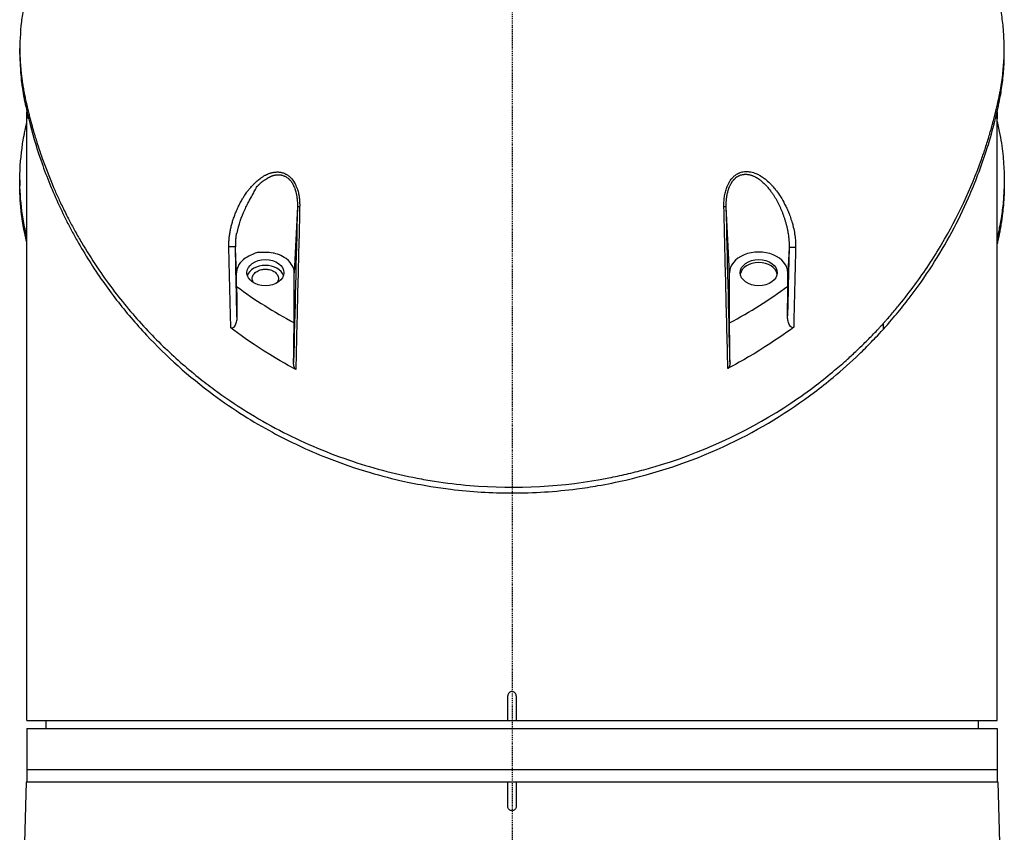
# Model space of a CAD drawing. Header units: millimetres. Extents: x 0 to 4378, y 0 to 2397.
# Tile 437 of 656: x 2191 to 2311, y 582 to 681. Entities that reach past the tile are written whole.
import ezdxf

# ---------------------------------------------------------------- set-up
doc = ezdxf.new("R2010")
doc.units = ezdxf.units.MM
doc.header["$LTSCALE"] = 0.2
doc.linetypes.add('CENTER2', pattern=[1.125, 0.75, -0.125, 0.125, -0.125])
doc.layers.add('02_Center Line', color=1, linetype='CENTER2')

# ---------------------------------------------------------------- blocks, each defined once
blk = doc.blocks.new('Blk$A16R2-0W24Z')
for p, q in [((-59.86, 177.06), (-59.86, 177.77)), ((59.86, 177.07), (59.86, 177.78)), ((-59, 96), (-59, 170.07)), ((59, 96), (59, 170.07)), ((-59.86, 161.78), (-59.86, 161.07)), ((59.86, 161.78), (59.86, 161.07)), ((-26.1, 158.49), (-26.5, 150.48)), ((26.45, 150.48), (26.05, 158.5)), ((33.7, 153.55), (33.55, 150.48)), ((-33.5, 148.8), (-33.5, 150.48)), ((-26.5, 144.39), (-26.5, 150.48)), ((26.45, 144.38), (26.45, 150.48)), ((33.55, 148.86), (33.55, 150.48)), ((45.13, 144.28), (45.13, 143.57)), ((-0.5, 96), (-0.5, 99)), ((0.5, 99), (0.5, 96)), ((-59, 96), (59, 96)), ((-56.7, 96), (-56.71, 95)), ((56.7, 96), (56.71, 95)), ((-59, 95), (-59, 88.5)), ((-59, 95), (59, 95)), ((59, 95), (59, 88.5)), ((-59, 90), (59, 90)), ((-59.09, 88.5), (-59.6, 69.01)), ((-59.09, 88.5), (59.09, 88.5)), ((-0.5, 85.5), (-0.5, 88.5)), ((0.5, 88.5), (0.5, 85.5)), ((59.09, 88.5), (59.6, 69.01))]:
    blk.add_line(p, q)
for centre, major_axis, ratio, start_param, end_param in [((0.15, 169.2), (-59.15, 0), 0.99871, 6.268836, 6.283185), ((0.15, 169.2), (-59.15, 0), 0.050782, 6.21065, 6.283189), ((-0.15, 169.2), (59.15, 0), 0.050782, 6.283182, 6.355723), ((-0.15, 169.2), (59.15, 0), 0.99871, 0, 0.014354), ((-25.6, 158.47), (-0.5, 0.012), 0.024319, 5.169704, 6.258502), ((25.55, 158.49), (0.5, 0.012), 0.023755, 0.024685, 1.113295), ((-34.15, 153.59), (0.5, 0.012), 0.05885, 0.02472, 2.181478), ((34.2, 153.53), (-0.5, 0.012), 0.058318, 4.099354, 6.258466), ((30, 150.48), (3.55, 0), 0.707107, 0, 3.141593), ((-30, 149.77), (2.25, 0), 0.707878, 0.223719, 2.917874), ((30, 150.12), (2.25, 0), 0.707107, 0.111341, 3.030252), ((-2.15, 189.32), (49.27, -20.99), 0.953889, 4.467905, 4.622745), ((159, -2496.88), (143.01, -5791.48), 0.024677, 4.237359, 4.238072), ((1.16, 190.63), (-51.84, -16.72), 0.966847, 1.75313, 1.907807), ((-219.14, -3327.94), (187.68, 7600.69), 0.024677, 5.187563, 5.188104), ((-178.78, 2723.47), (155.25, -6287.43), 0.024677, 1.146686, 1.147516)]:
    blk.add_ellipse(centre, major_axis=major_axis, ratio=ratio, start_param=start_param, end_param=end_param)
for centre in [(-30, 150.48), (30, 150.48)]:
    blk.add_ellipse(centre, major_axis=(2.25, 0), ratio=0.707107)
for points, knots in [([(-58.25, 187.66), (-58.37, 187.25), (-58.48, 186.84), (-58.74, 185.85), (-58.89, 185.27), (-59.05, 184.57), (-59.07, 184.46), (-59.11, 184.28), (-59.13, 184.21), (-59.16, 184.07), (-59.18, 183.99), (-59.21, 183.83), (-59.23, 183.74), (-59.26, 183.6), (-59.27, 183.54), (-59.31, 183.37), (-59.33, 183.25), (-59.37, 183.05), (-59.38, 182.97), (-59.46, 182.57), (-59.51, 182.24), (-59.6, 181.62), (-59.64, 181.33), (-59.82, 179.72), (-59.88, 178.4), (-59.84, 176.41), (-59.79, 175.73), (-59.72, 174.93), (-59.71, 174.81), (-59.68, 174.56), (-59.66, 174.44), (-59.63, 174.13), (-59.6, 173.95), (-59.56, 173.63), (-59.54, 173.5), (-59.5, 173.27), (-59.48, 173.17), (-59.43, 172.83), (-59.39, 172.6), (-59.33, 172.29), (-59.31, 172.2), (-59.28, 172.07), (-59.27, 172.03), (-59.24, 171.88), (-59.22, 171.77), (-59.16, 171.47), (-59.11, 171.26), (-59.01, 170.81), (-58.95, 170.56), (-58.84, 170.12), (-58.8, 169.92), (-58.7, 169.55), (-58.66, 169.37), (-58.58, 169.08), (-58.55, 168.97), (-58.48, 168.69), (-58.43, 168.52), (-58.34, 168.2), (-58.3, 168.04), (-58.18, 167.63), (-58.11, 167.39), (-57.97, 166.91), (-57.89, 166.68), (-57.79, 166.36), (-57.77, 166.28), (-57.48, 165.38), (-57.21, 164.58), (-56.5, 162.66), (-56.06, 161.55), (-55.39, 160.02), (-55.19, 159.59), (-54.88, 158.91), (-54.76, 158.66), (-54.52, 158.18), (-54.4, 157.94), (-54.14, 157.4), (-53.98, 157.1), (-53.6, 156.36), (-53.36, 155.92), (-52.87, 155.03), (-52.61, 154.58), (-51.76, 153.13), (-51.14, 152.16), (-49.88, 150.27), (-49.24, 149.37), (-47.33, 146.84), (-46, 145.24), (-43.87, 142.96), (-43.16, 142.23), (-41.08, 140.22), (-39.66, 138.96), (-37.54, 137.25), (-36.9, 136.76), (-34.98, 135.35), (-33.66, 134.45), (-31, 132.79), (-29.66, 132.02), (-25.64, 129.92), (-22.84, 128.71), (-18.54, 127.23), (-17.16, 126.81), (-14.36, 126.06), (-12.96, 125.74), (-10.84, 125.34), (-10.14, 125.21), (-8.01, 124.88), (-6.57, 124.71), (0.56, 124.11), (6.25, 124.43), (12.49, 125.65), (13.2, 125.8), (14.63, 126.13), (15.34, 126.31), (16.77, 126.7), (17.48, 126.91), (24.02, 128.93), (29.29, 131.52), (35, 135.33), (36.04, 136.07), (37.79, 137.41), (38.53, 138), (39.77, 139.05), (40.3, 139.5), (41.2, 140.31), (41.57, 140.66), (42.23, 141.28), (42.5, 141.55), (43.18, 142.22), (43.58, 142.62), (44.17, 143.24), (44.37, 143.44), (44.66, 143.76), (44.75, 143.86), (44.91, 144.03), (45.12, 144.25), (45.13, 144.28)], [-5.366378, -5.366378, -5.366378, -5.366378, -5.312861, -5.312861, -5.238, -5.238, -5.223233, -5.223233, -5.214163, -5.214163, -5.203983, -5.203983, -5.193148, -5.193148, -5.185837, -5.185837, -5.170025, -5.170025, -5.159458, -5.159458, -5.116192, -5.116192, -5.076828, -5.076828, -4.902395, -4.902395, -4.811092, -4.811092, -4.79475, -4.79475, -4.778204, -4.778204, -4.753484, -4.753484, -4.73568, -4.73568, -4.721937, -4.721937, -4.690616, -4.690616, -4.678702, -4.678702, -4.672826, -4.672826, -4.658232, -4.658232, -4.631069, -4.631069, -4.599206, -4.599206, -4.573269, -4.573269, -4.55068, -4.55068, -4.53588, -4.53588, -4.51433, -4.51433, -4.493222, -4.493222, -4.461613, -4.461613, -4.430745, -4.430745, -4.419812, -4.419812, -4.31126, -4.31126, -4.161308, -4.161308, -4.101635, -4.101635, -4.067542, -4.067542, -4.034221, -4.034221, -3.992837, -3.992837, -3.931624, -3.931624, -3.867648, -3.867648, -3.727894, -3.727894, -3.595814, -3.595814, -3.354286, -3.354286, -3.239165, -3.239165, -3.029822, -3.029822, -2.943183, -2.943183, -2.775567, -2.775567, -2.617669, -2.617669, -2.317664, -2.317664, -2.179435, -2.179435, -2.044748, -2.044748, -1.978451, -1.978451, -1.845335, -1.845335, -1.321352, -1.321352, -1.253544, -1.253544, -1.184448, -1.184448, -1.113748, -1.113748, -0.532706, -0.532706, -0.397998, -0.397998, -0.296952, -0.296952, -0.221253, -0.221253, -0.164497, -0.164497, -0.122011, -0.122011, -0.058253, -0.058253, -0.026438, -0.026438, -0.010531, -0.010531, -0.000001, -0.000001, -0.000001, -0.000001]), ([(45.13, 144.28), (45.15, 144.29), (45.34, 144.5), (45.48, 144.66), (45.56, 144.75), (45.82, 145.04), (45.99, 145.24), (46.49, 145.82), (46.82, 146.21), (47.78, 147.39), (48.39, 148.19), (50.17, 150.6), (51.26, 152.25), (54.23, 157.27), (55.84, 160.73), (57.26, 164.73), (57.43, 165.21), (57.75, 166.19), (57.9, 166.69), (58.11, 167.37), (58.16, 167.56), (58.28, 167.98), (58.35, 168.21), (58.45, 168.59), (58.49, 168.74), (58.55, 168.98), (58.58, 169.06), (58.66, 169.38), (58.72, 169.6), (58.8, 169.95), (58.83, 170.07), (58.89, 170.3), (58.91, 170.41), (58.96, 170.61), (58.98, 170.7), (59.04, 170.94), (59.07, 171.1), (59.12, 171.31), (59.13, 171.37), (59.16, 171.48), (59.17, 171.53), (59.19, 171.62), (59.19, 171.65), (59.21, 171.74), (59.23, 171.8), (59.25, 171.93), (59.27, 172.01), (59.3, 172.15), (59.31, 172.23), (59.36, 172.46), (59.39, 172.62), (59.45, 172.94), (59.47, 173.1), (59.55, 173.58), (59.6, 173.91), (59.8, 175.52), (59.88, 176.82), (59.85, 178.87), (59.81, 179.62), (59.68, 181.02), (59.6, 181.66), (59.45, 182.63), (59.39, 182.94), (59.31, 183.33), (59.3, 183.4), (59.25, 183.62), (59.22, 183.77), (59.18, 183.95), (59.17, 184), (59.12, 184.24), (59.07, 184.45), (58.84, 185.47), (58.63, 186.29), (58.37, 187.22), (58.34, 187.33), (58.31, 187.44)], [-8.901571, -8.901571, -8.901571, -8.901571, -8.885286, -8.885286, -8.860575, -8.860575, -8.811172, -8.811172, -8.712347, -8.712347, -8.514579, -8.514579, -8.11918, -8.11918, -7.329513, -7.329513, -7.221773, -7.221773, -7.110835, -7.110835, -7.069375, -7.069375, -7.01776, -7.01776, -6.983087, -6.983087, -6.963408, -6.963408, -6.911786, -6.911786, -6.883556, -6.883556, -6.858363, -6.858363, -6.835884, -6.835884, -6.798876, -6.798876, -6.783343, -6.783343, -6.767109, -6.767109, -6.754784, -6.754784, -6.735796, -6.735796, -6.710744, -6.710744, -6.686952, -6.686952, -6.634788, -6.634788, -6.582314, -6.582314, -6.476667, -6.476667, -6.055026, -6.055026, -5.811763, -5.811763, -5.601332, -5.601332, -5.497769, -5.497769, -5.474354, -5.474354, -5.423713, -5.423713, -5.405709, -5.405709, -5.319205, -5.319205, -4.977217, -4.977217, -4.928956, -4.928956, -4.928956, -4.928956]), ([(-59.86, 177.06), (-59.86, 176.98), (-59.86, 176.9), (-59.85, 176.16), (-59.82, 175.51), (-59.74, 174.44), (-59.7, 174.02), (-59.62, 173.37), (-59.59, 173.14), (-59.49, 172.5), (-59.43, 172.1), (-59.33, 171.59), (-59.31, 171.48), (-59.26, 171.25), (-59.23, 171.12), (-59.12, 170.61), (-59.03, 170.2), (-58.54, 168.12), (-58.08, 166.49), (-56.96, 163.1), (-56.28, 161.35), (-55.14, 158.75), (-54.73, 157.89), (-54.08, 156.58), (-53.85, 156.14), (-53.39, 155.26), (-53.15, 154.82), (-52.43, 153.54), (-51.92, 152.7), (-50.89, 151.06), (-50.35, 150.25), (-49.25, 148.68), (-48.68, 147.91), (-46.97, 145.7), (-45.76, 144.27), (-42.05, 140.31), (-39.33, 137.86), (-35.13, 134.75), (-33.9, 133.9), (-31.5, 132.38), (-30.34, 131.7), (-27.07, 129.93), (-24.87, 128.89), (-20.86, 127.3), (-19.09, 126.69), (-15.9, 125.75), (-14.51, 125.39), (-12.04, 124.85), (-10.97, 124.65), (-9.08, 124.34), (-8.27, 124.22), (-4.98, 123.82), (-2.5, 123.67), (0, 123.67)], [0.4219582, 0.4219582, 0.4219582, 0.4219582, 0.4243148, 0.4243148, 0.4430673, 0.4430673, 0.454956, 0.454956, 0.461567, 0.461567, 0.4731783, 0.4731783, 0.4764133, 0.4764133, 0.4798318, 0.4798318, 0.4908314, 0.4908314, 0.5327682, 0.5327682, 0.5783661, 0.5783661, 0.6014681, 0.6014681, 0.6133917, 0.6133917, 0.6249999, 0.6249999, 0.6477551, 0.6477551, 0.670025, 0.670025, 0.6914536, 0.6914536, 0.7326949, 0.7326949, 0.8093989, 0.8093989, 0.8394107, 0.8394107, 0.8656947, 0.8656947, 0.9117092, 0.9117092, 0.9462348, 0.9462348, 0.9721437, 0.9721437, 0.9915947, 0.9915947, 1.0061857, 1.0061857, 1.0500506, 1.0500506, 1.0500506, 1.0500506]), ([(45.13, 143.57), (45.17, 143.61), (45.51, 143.98), (46.24, 144.82), (46.51, 145.13), (47.3, 146.08), (47.81, 146.73), (49.3, 148.67), (50.22, 149.99), (52.81, 154.01), (54.28, 156.77), (56.34, 161.46), (57.06, 163.36), (58.03, 166.37), (58.35, 167.47), (58.75, 169.03), (58.86, 169.49), (59, 170.09), (59.03, 170.22), (59.08, 170.43), (59.1, 170.51), (59.13, 170.63), (59.14, 170.68), (59.17, 170.86), (59.25, 171.18), (59.43, 172.08), (59.53, 172.72), (59.71, 174.07), (59.78, 174.77), (59.85, 176.01), (59.86, 176.54), (59.86, 177.07)], [0.000001, 0.000001, 0.000001, 0.000001, 0.0201496, 0.0201496, 0.0322828, 0.0322828, 0.0565333, 0.0565333, 0.1050027, 0.1050027, 0.2019224, 0.2019224, 0.266585, 0.266585, 0.3035549, 0.3035549, 0.3189033, 0.3189033, 0.3233956, 0.3233956, 0.3259228, 0.3259228, 0.3276335, 0.3276335, 0.3317935, 0.3317935, 0.3428601, 0.3428601, 0.3548831, 0.3548831, 0.363947, 0.363947, 0.363947, 0.363947]), ([(59.01, 168.86), (59.26, 167.77), (59.44, 166.78), (59.69, 165.07), (59.77, 164.21), (59.85, 162.68), (59.87, 162.01), (59.85, 160.68), (59.81, 160.03), (59.71, 158.71), (59.63, 158.06), (59.46, 156.96), (59.38, 156.52), (59.26, 155.87), (59.21, 155.64), (59.11, 155.2), (59.06, 154.95), (59, 154.7)], [0.354962, 0.354962, 0.354962, 0.354962, 0.4062821, 0.4062821, 0.4585403, 0.4585403, 0.4985804, 0.4985804, 0.5383603, 0.5383603, 0.5782566, 0.5782566, 0.6052421, 0.6052421, 0.618018, 0.618018, 0.6351333, 0.6351333, 0.6351333, 0.6351333]), ([(-59, 154.74), (-59.02, 154.83), (-59.04, 154.91), (-59.08, 155.08), (-59.1, 155.16), (-59.12, 155.29), (-59.13, 155.34), (-59.16, 155.45), (-59.17, 155.52), (-59.22, 155.72), (-59.25, 155.88), (-59.42, 156.7), (-59.52, 157.34), (-59.78, 159.29), (-59.87, 160.6), (-59.85, 163.33), (-59.74, 164.75), (-59.48, 166.46), (-59.43, 166.76), (-59.35, 167.2), (-59.32, 167.35), (-59.27, 167.6), (-59.24, 167.7), (-59.16, 168.12), (-59.08, 168.45), (-59, 168.81)], [0.2967875, 0.2967875, 0.2967875, 0.2967875, 0.2993275, 0.2993275, 0.3018631, 0.3018631, 0.3033739, 0.3033739, 0.3052155, 0.3052155, 0.3091295, 0.3091295, 0.3252412, 0.3252412, 0.3574735, 0.3574735, 0.3925774, 0.3925774, 0.3999028, 0.3999028, 0.4035745, 0.4035745, 0.4063648, 0.4063648, 0.4141121, 0.4141121, 0.4141121, 0.4141121]), ([(-34.44, 153.61), (-34.45, 153.77), (-34.44, 153.92), (-34.44, 154.08), (-34.44, 154.16), (-34.43, 154.24), (-34.43, 154.32), (-34.42, 154.48), (-34.41, 154.64), (-34.39, 154.81), (-34.38, 154.88), (-34.37, 154.96), (-34.36, 155.03), (-34.34, 155.2), (-34.31, 155.37), (-34.28, 155.54), (-34.27, 155.61), (-34.25, 155.69), (-34.24, 155.76), (-34.2, 155.93), (-34.16, 156.1), (-34.12, 156.26), (-34.1, 156.34), (-34.07, 156.42), (-34.05, 156.5), (-34.01, 156.66), (-33.96, 156.82), (-33.91, 156.97), (-33.88, 157.07), (-33.84, 157.16), (-33.81, 157.25), (-33.78, 157.34), (-33.75, 157.42), (-33.72, 157.5), (-33.69, 157.58), (-33.65, 157.67), (-33.62, 157.75), (-33.59, 157.83), (-33.55, 157.91), (-33.52, 157.99), (-33.52, 158), (-33.52, 158), (-33.52, 158.01), (-33.47, 158.11), (-33.43, 158.2), (-33.39, 158.3), (-33.34, 158.39), (-33.3, 158.49), (-33.26, 158.58), (-33.21, 158.67), (-33.17, 158.76), (-33.12, 158.85), (-33.1, 158.89), (-33.08, 158.93), (-33.06, 158.97), (-32.97, 159.14), (-32.88, 159.3), (-32.78, 159.46), (-32.71, 159.58), (-32.64, 159.7), (-32.56, 159.82), (-32.46, 159.97), (-32.36, 160.12), (-32.26, 160.26), (-32.18, 160.37), (-32.09, 160.48), (-32, 160.59), (-31.91, 160.71), (-31.8, 160.83), (-31.7, 160.95), (-31.62, 161.04), (-31.54, 161.13), (-31.46, 161.21), (-31.43, 161.24), (-31.41, 161.26), (-31.38, 161.28), (-31.36, 161.31), (-31.34, 161.33), (-31.31, 161.35), (-31.25, 161.42), (-31.18, 161.48), (-31.11, 161.54), (-31.04, 161.61), (-30.97, 161.67), (-30.89, 161.73), (-30.82, 161.8), (-30.75, 161.85), (-30.67, 161.91), (-30.65, 161.92), (-30.63, 161.94), (-30.61, 161.95), (-30.52, 162.02), (-30.42, 162.09), (-30.33, 162.15), (-30.22, 162.22), (-30.12, 162.28), (-30.01, 162.33), (-29.98, 162.35), (-29.95, 162.37), (-29.92, 162.38), (-29.9, 162.39), (-29.88, 162.4), (-29.86, 162.41), (-29.84, 162.42), (-29.82, 162.43), (-29.8, 162.44), (-29.79, 162.44), (-29.78, 162.45), (-29.78, 162.45), (-29.73, 162.47), (-29.69, 162.49), (-29.65, 162.51), (-29.6, 162.52), (-29.56, 162.54), (-29.52, 162.56), (-29.47, 162.57), (-29.43, 162.59), (-29.39, 162.6), (-29.38, 162.6), (-29.37, 162.61), (-29.36, 162.61), (-29.35, 162.61), (-29.34, 162.62), (-29.33, 162.62), (-29.29, 162.64), (-29.24, 162.65), (-29.19, 162.66), (-29.14, 162.67), (-29.09, 162.68), (-29.04, 162.69), (-29, 162.7), (-28.95, 162.71), (-28.9, 162.72), (-28.89, 162.72), (-28.89, 162.72), (-28.88, 162.72), (-28.82, 162.73), (-28.76, 162.73), (-28.7, 162.73), (-28.65, 162.74), (-28.59, 162.74), (-28.53, 162.74), (-28.47, 162.74), (-28.41, 162.73), (-28.35, 162.73), (-28.34, 162.73), (-28.32, 162.72), (-28.31, 162.72), (-28.27, 162.72), (-28.23, 162.71), (-28.18, 162.7), (-28.14, 162.7), (-28.1, 162.69), (-28.05, 162.68), (-28.01, 162.67), (-27.97, 162.66), (-27.93, 162.65), (-27.93, 162.65), (-27.92, 162.65), (-27.92, 162.65), (-27.85, 162.63), (-27.78, 162.6), (-27.71, 162.58), (-27.65, 162.55), (-27.58, 162.52), (-27.52, 162.49), (-27.5, 162.48), (-27.48, 162.47), (-27.47, 162.46), (-27.45, 162.45), (-27.43, 162.44), (-27.41, 162.43), (-27.36, 162.4), (-27.31, 162.37), (-27.26, 162.33), (-27.22, 162.3), (-27.17, 162.27), (-27.12, 162.23), (-27.08, 162.19), (-27.04, 162.16), (-27, 162.12), (-26.99, 162.11), (-26.99, 162.11), (-26.98, 162.1), (-26.93, 162.06), (-26.89, 162.01), (-26.84, 161.96), (-26.79, 161.91), (-26.75, 161.86), (-26.71, 161.8), (-26.69, 161.78), (-26.68, 161.76), (-26.66, 161.74), (-26.61, 161.67), (-26.56, 161.59), (-26.51, 161.51), (-26.49, 161.48), (-26.47, 161.45), (-26.45, 161.41), (-26.41, 161.34), (-26.38, 161.27), (-26.34, 161.21), (-26.32, 161.16), (-26.3, 161.11), (-26.28, 161.06), (-26.25, 161), (-26.23, 160.95), (-26.2, 160.89), (-26.18, 160.83), (-26.16, 160.78), (-26.14, 160.72), (-26.12, 160.66), (-26.1, 160.59), (-26.08, 160.53), (-26.08, 160.53), (-26.08, 160.52), (-26.07, 160.52), (-26.04, 160.41), (-26.01, 160.29), (-25.98, 160.18), (-25.97, 160.1), (-25.95, 160.02), (-25.93, 159.94), (-25.91, 159.82), (-25.89, 159.7), (-25.88, 159.57), (-25.87, 159.49), (-25.86, 159.41), (-25.85, 159.32), (-25.84, 159.2), (-25.83, 159.08), (-25.83, 158.96), (-25.82, 158.86), (-25.82, 158.76), (-25.82, 158.66), (-25.82, 158.61), (-25.82, 158.55), (-25.83, 158.49)], [0, 0, 0, 0, 0.0270827, 0.0270827, 0.0270827, 0.0411256, 0.0411256, 0.0411256, 0.0695065, 0.0695065, 0.0695065, 0.0823921, 0.0823921, 0.0823921, 0.1113872, 0.1113872, 0.1113872, 0.1242941, 0.1242941, 0.1242941, 0.1526044, 0.1526044, 0.1526044, 0.1658319, 0.1658319, 0.1658319, 0.1923647, 0.1923647, 0.1923647, 0.207916, 0.207916, 0.207916, 0.2215, 0.2215, 0.2215, 0.2354902, 0.2354902, 0.2354902, 0.2492212, 0.2492212, 0.2492212, 0.25, 0.25, 0.25, 0.2674842, 0.2674842, 0.2674842, 0.2850744, 0.2850744, 0.2850744, 0.3027002, 0.3027002, 0.3027002, 0.3104208, 0.3104208, 0.3104208, 0.3443978, 0.3443978, 0.3443978, 0.3709428, 0.3709428, 0.3709428, 0.4041468, 0.4041468, 0.4041468, 0.431509, 0.431509, 0.431509, 0.4625284, 0.4625284, 0.4625284, 0.4865055, 0.4865055, 0.4865055, 0.4932527, 0.4932527, 0.4932527, 0.4996013, 0.4996013, 0.4996013, 0.5162457, 0.5162457, 0.5162457, 0.5344736, 0.5344736, 0.5344736, 0.5525404, 0.5525404, 0.5525404, 0.5573434, 0.5573434, 0.5573434, 0.5806157, 0.5806157, 0.5806157, 0.6064037, 0.6064037, 0.6064037, 0.6143219, 0.6143219, 0.6143219, 0.6190583, 0.6190583, 0.6190583, 0.6235444, 0.6235444, 0.6235444, 0.625, 0.625, 0.625, 0.634048, 0.634048, 0.634048, 0.6430402, 0.6430402, 0.6430402, 0.6520701, 0.6520701, 0.6520701, 0.6540014, 0.6540014, 0.6540014, 0.65625, 0.65625, 0.65625, 0.6661503, 0.6661503, 0.6661503, 0.6761846, 0.6761846, 0.6761846, 0.6862488, 0.6862488, 0.6862488, 0.6875, 0.6875, 0.6875, 0.6995394, 0.6995394, 0.6995394, 0.7113318, 0.7113318, 0.7113318, 0.7228138, 0.7228138, 0.7228138, 0.7253202, 0.7253202, 0.7253202, 0.7335038, 0.7335038, 0.7335038, 0.7417519, 0.7417519, 0.7417519, 0.7494631, 0.7494631, 0.7494631, 0.75, 0.75, 0.75, 0.7628534, 0.7628534, 0.7628534, 0.7752317, 0.7752317, 0.7752317, 0.7787267, 0.7787267, 0.7787267, 0.7825392, 0.7825392, 0.7825392, 0.7923986, 0.7923986, 0.7923986, 0.8021419, 0.8021419, 0.8021419, 0.8113842, 0.8113842, 0.8113842, 0.8125, 0.8125, 0.8125, 0.8230752, 0.8230752, 0.8230752, 0.8338188, 0.8338188, 0.8338188, 0.8375, 0.8375, 0.8375, 0.8513031, 0.8513031, 0.8513031, 0.85625, 0.85625, 0.85625, 0.8671774, 0.8671774, 0.8671774, 0.875, 0.875, 0.875, 0.8846756, 0.8846756, 0.8846756, 0.8937423, 0.8937423, 0.8937423, 0.9038865, 0.9038865, 0.9038865, 0.9045152, 0.9045152, 0.9045152, 0.922179, 0.922179, 0.922179, 0.9339319, 0.9339319, 0.9339319, 0.95171, 0.95171, 0.95171, 0.9632922, 0.9632922, 0.9632922, 0.979654, 0.979654, 0.979654, 0.992574, 0.992574, 0.992574, 0.9999999, 0.9999999, 0.9999999, 0.9999999]), ([(-31.06, 160.88), (-30.98, 161), (-30.97, 161.01), (-30.97, 161.01), (-30.96, 161.02), (-30.96, 161.02), (-30.95, 161.03), (-30.94, 161.04), (-30.93, 161.05), (-30.92, 161.06), (-30.91, 161.06), (-30.9, 161.07), (-30.89, 161.08), (-30.88, 161.1), (-30.87, 161.11), (-30.85, 161.12), (-30.84, 161.13), (-30.83, 161.15), (-30.82, 161.16), (-30.81, 161.17), (-30.8, 161.18), (-30.8, 161.18), (-30.78, 161.2), (-30.77, 161.22), (-30.75, 161.24), (-30.73, 161.26), (-30.71, 161.28), (-30.69, 161.3), (-30.66, 161.33), (-30.64, 161.35), (-30.61, 161.38), (-30.6, 161.38), (-30.59, 161.39), (-30.58, 161.4), (-30.58, 161.41), (-30.57, 161.41), (-30.56, 161.42), (-30.53, 161.45), (-30.49, 161.48), (-30.45, 161.51), (-30.44, 161.51), (-30.43, 161.52), (-30.42, 161.53), (-30.38, 161.56), (-30.33, 161.59), (-30.29, 161.62), (-30.28, 161.63), (-30.27, 161.64), (-30.26, 161.64), (-30.22, 161.67), (-30.18, 161.7), (-30.14, 161.73), (-30.13, 161.74), (-30.11, 161.74), (-30.1, 161.75), (-30.07, 161.77), (-30.03, 161.8), (-30, 161.82)], [-0.1576632, -0.1576632, -0.1576632, -0.1576632, -0.1565142, -0.1565142, -0.1565142, -0.1509552, -0.1509552, -0.1509552, -0.1455262, -0.1455262, -0.1455262, -0.1398672, -0.1398672, -0.1398672, -0.1340617, -0.1340617, -0.1340617, -0.1280092, -0.1280092, -0.1280092, -0.125, -0.125, -0.125, -0.1145617, -0.1145617, -0.1145617, -0.1024362, -0.1024362, -0.1024362, -0.0879527, -0.0879527, -0.0879527, -0.0833609, -0.0833609, -0.0833609, -0.0800199, -0.0800199, -0.0800199, -0.0626478, -0.0626478, -0.0626478, -0.057819, -0.057819, -0.057819, -0.0396644, -0.0396644, -0.0396644, -0.0357361, -0.0357361, -0.0357361, -0.0186928, -0.0186928, -0.0186928, -0.01383, -0.01383, -0.01383, 0, 0, 0, 0]), ([(-29.74, 161.98), (-29.71, 162.01), (-29.67, 162.03), (-29.64, 162.05), (-29.6, 162.07), (-29.57, 162.08), (-29.53, 162.1), (-29.51, 162.12), (-29.48, 162.13), (-29.45, 162.14), (-29.43, 162.16), (-29.4, 162.17), (-29.37, 162.18), (-29.35, 162.19), (-29.32, 162.21), (-29.3, 162.22), (-29.27, 162.23), (-29.25, 162.24), (-29.22, 162.25), (-29.2, 162.26), (-29.19, 162.26), (-29.17, 162.27), (-29.17, 162.27), (-29.16, 162.27), (-29.16, 162.27), (-29.15, 162.28), (-29.13, 162.28), (-29.12, 162.29), (-29.11, 162.29), (-29.1, 162.29), (-29.09, 162.29), (-29.09, 162.3), (-29.08, 162.3), (-29.07, 162.3), (-29.06, 162.31), (-29.04, 162.31), (-29.03, 162.31), (-29.01, 162.32), (-28.99, 162.33), (-28.96, 162.33), (-28.94, 162.34), (-28.92, 162.34), (-28.89, 162.35), (-28.87, 162.35), (-28.85, 162.36), (-28.82, 162.36), (-28.79, 162.37), (-28.77, 162.37), (-28.74, 162.38), (-28.72, 162.38), (-28.69, 162.38), (-28.66, 162.39), (-28.63, 162.39), (-28.61, 162.39), (-28.58, 162.39), (-28.57, 162.39), (-28.55, 162.39), (-28.54, 162.39), (-28.53, 162.4), (-28.51, 162.4), (-28.5, 162.4), (-28.49, 162.4), (-28.49, 162.4), (-28.48, 162.4), (-28.43, 162.4), (-28.39, 162.4), (-28.34, 162.4), (-28.32, 162.39), (-28.31, 162.39), (-28.29, 162.39), (-28.28, 162.39), (-28.27, 162.39), (-28.26, 162.39), (-28.22, 162.39), (-28.19, 162.38), (-28.16, 162.38), (-28.13, 162.38), (-28.1, 162.37), (-28.07, 162.37), (-28.06, 162.36), (-28.04, 162.36), (-28.02, 162.35), (-27.97, 162.34), (-27.92, 162.33), (-27.87, 162.31), (-27.81, 162.3), (-27.75, 162.27), (-27.69, 162.25), (-27.67, 162.24), (-27.66, 162.23), (-27.64, 162.22), (-27.59, 162.2), (-27.54, 162.17), (-27.49, 162.14), (-27.45, 162.12), (-27.42, 162.1), (-27.38, 162.08), (-27.34, 162.04), (-27.29, 162.01), (-27.24, 161.97), (-27.23, 161.96), (-27.21, 161.94), (-27.19, 161.93), (-27.17, 161.91), (-27.16, 161.89), (-27.14, 161.87), (-27.13, 161.87), (-27.12, 161.86), (-27.12, 161.85), (-27.07, 161.81), (-27.03, 161.76), (-26.99, 161.72), (-26.94, 161.67), (-26.9, 161.61), (-26.86, 161.56), (-26.85, 161.55), (-26.84, 161.53), (-26.83, 161.52), (-26.81, 161.48), (-26.78, 161.44), (-26.76, 161.41), (-26.73, 161.36), (-26.71, 161.32), (-26.68, 161.28), (-26.66, 161.25), (-26.65, 161.21), (-26.63, 161.18), (-26.61, 161.14), (-26.59, 161.1), (-26.57, 161.07), (-26.55, 161.03), (-26.53, 160.99), (-26.52, 160.94), (-26.51, 160.94), (-26.51, 160.93), (-26.5, 160.92), (-26.49, 160.89), (-26.48, 160.87), (-26.47, 160.84), (-26.45, 160.78), (-26.42, 160.72), (-26.4, 160.65), (-26.39, 160.63), (-26.38, 160.6), (-26.38, 160.58), (-26.37, 160.54), (-26.35, 160.51), (-26.34, 160.47), (-26.34, 160.45), (-26.33, 160.43), (-26.32, 160.41), (-26.32, 160.39), (-26.31, 160.37), (-26.31, 160.35), (-26.3, 160.3), (-26.28, 160.25), (-26.27, 160.2), (-26.26, 160.15), (-26.25, 160.1), (-26.24, 160.05), (-26.23, 160.03), (-26.23, 160.01), (-26.22, 159.98), (-26.21, 159.92), (-26.2, 159.86), (-26.19, 159.79), (-26.18, 159.76), (-26.18, 159.73), (-26.17, 159.69), (-26.17, 159.66), (-26.16, 159.63), (-26.16, 159.6), (-26.15, 159.5), (-26.14, 159.4), (-26.13, 159.3), (-26.12, 159.26), (-26.12, 159.23), (-26.12, 159.19), (-26.11, 159.09), (-26.11, 158.99), (-26.1, 158.89), (-26.1, 158.85), (-26.1, 158.8), (-26.1, 158.75), (-26.1, 158.67), (-26.1, 158.58), (-26.1, 158.49)], [-0.9529876, -0.9529876, -0.9529876, -0.9529876, -0.9343568, -0.9343568, -0.9343568, -0.9165941, -0.9165941, -0.9165941, -0.9022408, -0.9022408, -0.9022408, -0.8882142, -0.8882142, -0.8882142, -0.874725, -0.874725, -0.874725, -0.8619328, -0.8619328, -0.8619328, -0.8544835, -0.8544835, -0.8544835, -0.8514938, -0.8514938, -0.8514938, -0.8436885, -0.8436885, -0.8436885, -0.8375015, -0.8375015, -0.8375015, -0.8321428, -0.8321428, -0.8321428, -0.8241969, -0.8241969, -0.8241969, -0.8114557, -0.8114557, -0.8114557, -0.7991893, -0.7991893, -0.7991893, -0.786892, -0.786892, -0.786892, -0.7755526, -0.7755526, -0.7755526, -0.7644706, -0.7644706, -0.7644706, -0.7545122, -0.7545122, -0.7545122, -0.7506055, -0.7506055, -0.7506055, -0.7444546, -0.7444546, -0.7444546, -0.7421865, -0.7421865, -0.7421865, -0.7197348, -0.7197348, -0.7197348, -0.7111981, -0.7111981, -0.7111981, -0.705, -0.705, -0.705, -0.6890008, -0.6890008, -0.6890008, -0.675, -0.675, -0.675, -0.6663736, -0.6663736, -0.6663736, -0.6414403, -0.6414403, -0.6414403, -0.6099992, -0.6099992, -0.6099992, -0.6010159, -0.6010159, -0.6010159, -0.5742689, -0.5742689, -0.5742689, -0.5546286, -0.5546286, -0.5546286, -0.5268147, -0.5268147, -0.5268147, -0.5168612, -0.5168612, -0.5168612, -0.5044535, -0.5044535, -0.5044535, -0.5, -0.5, -0.5, -0.4703226, -0.4703226, -0.4703226, -0.440173, -0.440173, -0.440173, -0.4331128, -0.4331128, -0.4331128, -0.4125801, -0.4125801, -0.4125801, -0.3913298, -0.3913298, -0.3913298, -0.375, -0.375, -0.375, -0.3562776, -0.3562776, -0.3562776, -0.3370631, -0.3370631, -0.3370631, -0.3330837, -0.3330837, -0.3330837, -0.3212869, -0.3212869, -0.3212869, -0.2925733, -0.2925733, -0.2925733, -0.2820875, -0.2820875, -0.2820875, -0.2679218, -0.2679218, -0.2679218, -0.2585353, -0.2585353, -0.2585353, -0.25, -0.25, -0.25, -0.2278122, -0.2278122, -0.2278122, -0.2051595, -0.2051595, -0.2051595, -0.19436, -0.19436, -0.19436, -0.1668443, -0.1668443, -0.1668443, -0.1527606, -0.1527606, -0.1527606, -0.1395563, -0.1395563, -0.1395563, -0.1002278, -0.1002278, -0.1002278, -0.0851731, -0.0851731, -0.0851731, -0.0482579, -0.0482579, -0.0482579, -0.0313508, -0.0313508, -0.0313508, -0.0000001, -0.0000001, -0.0000001, -0.0000001]), ([(25.77, 158.5), (25.77, 158.75), (25.77, 158.99), (25.8, 159.43), (25.83, 159.65), (25.89, 160.05), (25.94, 160.25), (26.04, 160.63), (26.1, 160.81), (26.18, 161.01), (26.19, 161.04), (26.2, 161.06), (26.25, 161.16), (26.3, 161.28), (26.38, 161.41), (26.39, 161.43), (26.4, 161.45), (26.46, 161.57), (26.52, 161.67), (26.58, 161.75), (26.69, 161.9), (26.8, 162.03), (26.93, 162.15), (27.02, 162.23), (27.11, 162.31), (27.35, 162.48), (27.5, 162.56), (27.69, 162.64), (27.72, 162.65), (27.75, 162.66), (27.91, 162.72), (28.08, 162.76), (28.3, 162.78), (28.34, 162.78), (28.37, 162.79), (28.53, 162.8), (28.7, 162.79), (28.86, 162.77), (29.08, 162.74), (29.31, 162.69), (29.61, 162.58), (29.69, 162.54), (29.76, 162.51), (29.9, 162.45), (30.03, 162.38), (30.18, 162.3), (30.21, 162.28), (30.23, 162.27), (30.39, 162.17), (30.55, 162.06), (30.73, 161.92), (30.75, 161.9), (30.77, 161.89), (30.97, 161.73), (31.17, 161.55), (31.38, 161.35), (31.43, 161.29), (31.49, 161.23), (31.63, 161.09), (31.7, 161), (31.78, 160.91), (31.86, 160.82), (31.93, 160.74), (32.01, 160.64), (32.04, 160.61), (32.06, 160.58), (32.08, 160.55), (32.12, 160.51), (32.16, 160.45), (32.33, 160.23), (32.49, 160), (32.66, 159.73), (32.67, 159.71), (32.68, 159.69), (32.84, 159.43), (33, 159.14), (33.16, 158.82), (33.25, 158.65), (33.33, 158.48), (33.47, 158.2), (33.52, 158.08), (33.57, 157.96), (33.61, 157.87), (33.64, 157.8), (33.67, 157.71), (33.68, 157.69), (33.69, 157.67), (33.73, 157.57), (33.77, 157.47), (33.81, 157.35), (33.89, 157.12), (33.97, 156.9), (34.08, 156.53), (34.13, 156.38), (34.16, 156.23), (34.23, 155.97), (34.29, 155.69), (34.36, 155.28), (34.39, 155.14), (34.41, 155), (34.44, 154.76), (34.46, 154.52), (34.49, 154.04), (34.5, 153.79), (34.49, 153.55)], [0, 0, 0, 0, 0.03125, 0.03125, 0.061049, 0.061049, 0.090899, 0.090899, 0.120824, 0.120824, 0.125, 0.125, 0.125, 0.140489, 0.140489, 0.142857, 0.142857, 0.142857, 0.160714, 0.160714, 0.160714, 0.1875, 0.1875, 0.1875, 0.210358, 0.210358, 0.243287, 0.243287, 0.25, 0.25, 0.25, 0.275832, 0.275832, 0.28125, 0.28125, 0.28125, 0.3125, 0.3125, 0.3125, 0.35959, 0.35959, 0.375, 0.375, 0.375, 0.403754, 0.403754, 0.410714, 0.410714, 0.410714, 0.442869, 0.442869, 0.446429, 0.446429, 0.446429, 0.5, 0.5, 0.5, 0.518047, 0.518047, 0.535714, 0.535714, 0.535714, 0.552984, 0.552984, 0.559524, 0.559524, 0.559524, 0.571429, 0.571429, 0.571429, 0.637279, 0.637279, 0.642857, 0.642857, 0.642857, 0.696429, 0.696429, 0.696429, 0.725471, 0.725471, 0.75, 0.75, 0.75, 0.76604, 0.76604, 0.775, 0.775, 0.775, 0.8, 0.8, 0.8, 0.828752, 0.828752, 0.85, 0.85, 0.85, 0.900603, 0.900603, 0.925, 0.925, 0.925, 0.9625, 0.9625, 1, 1, 1, 1]), ([(-59, 154.04), (-59.01, 154.09), (-59.02, 154.14), (-59.05, 154.26), (-59.07, 154.34), (-59.1, 154.5), (-59.12, 154.57), (-59.15, 154.7), (-59.16, 154.76), (-59.18, 154.85), (-59.19, 154.88), (-59.21, 154.97), (-59.22, 155.04), (-59.25, 155.17), (-59.26, 155.23), (-59.28, 155.34), (-59.29, 155.38), (-59.32, 155.52), (-59.34, 155.62), (-59.39, 155.87), (-59.42, 156.03), (-59.47, 156.35), (-59.5, 156.51), (-59.7, 157.85), (-59.81, 159.03), (-59.86, 160.5), (-59.86, 160.78), (-59.86, 161.07)], [-10.926565, -10.926565, -10.926565, -10.926565, -10.903595, -10.903595, -10.870438, -10.870438, -10.833405, -10.833405, -10.814393, -10.814393, -10.794488, -10.794488, -10.685639, -10.685639, -10.597814, -10.597814, -10.533743, -10.533743, -10.390999, -10.390999, -10.164419, -10.164419, -9.928854, -9.928854, -8.224974, -8.224974, -7.811978, -7.811978, -7.811978, -7.811978]), ([(-31.81, 159.5), (-31.5, 160.07), (-31.3, 160.42), (-31.16, 160.72), (-31.15, 160.74), (-31.14, 160.76), (-31.06, 160.88)], [-0.11528162, -0.11528162, -0.11528162, -0.11528162, -0.03009171, -0.03009171, -0.03009171, -0.02430362, -0.02430362, -0.02430362, -0.02430362]), ([(59.86, 161.07), (59.86, 161.04), (59.86, 161), (59.86, 160.1), (59.81, 159.23), (59.71, 158.15), (59.69, 157.94), (59.61, 157.27), (59.55, 156.8), (59.43, 156.09), (59.39, 155.84), (59.33, 155.51), (59.31, 155.43), (59.26, 155.18), (59.23, 155.02), (59.15, 154.66), (59.1, 154.45), (59.04, 154.16), (59.02, 154.08), (59, 153.99)], [-4.902787, -4.902787, -4.902787, -4.902787, -4.8985757, -4.8985757, -4.7917948, -4.7917948, -4.76585, -4.76585, -4.7087451, -4.7087451, -4.6779236, -4.6779236, -4.6667792, -4.6667792, -4.6469334, -4.6469334, -4.6210002, -4.6210002, -4.610801, -4.610801, -4.610801, -4.610801]), ([(-25.83, 158.49), (-25.86, 156.93), (-25.9, 155.34), (-25.98, 152.14), (-26.02, 150.54), (-26.1, 147.24), (-26.14, 145.54), (-26.22, 142.13), (-26.26, 140.42), (-26.3, 138.7)], [0, 0, 0, 0, 0.25, 0.25, 0.495865, 0.495865, 0.749803, 0.749803, 1, 1, 1, 1]), ([(26.25, 138.81), (26.21, 140.57), (26.17, 142.31), (26.08, 145.71), (26.04, 147.38), (25.96, 150.65), (25.92, 152.25), (25.85, 155.41), (25.81, 156.97), (25.77, 158.5)], [0, 0, 0, 0, 0.255884, 0.255884, 0.506619, 0.506619, 0.753309, 0.753309, 1, 1, 1, 1]), ([(-33.52, 155.31), (-33.52, 155.29), (-33.53, 155.27), (-33.53, 155.25), (-33.53, 155.25), (-33.53, 155.24), (-33.53, 155.24), (-33.53, 155.24), (-33.53, 155.23), (-33.54, 155.21), (-33.54, 155.17), (-33.56, 155.08), (-33.57, 155.02), (-33.6, 154.77), (-33.62, 154.59), (-33.65, 154.14), (-33.66, 153.88), (-33.65, 153.62)], [0, 0, 0, 0, 0.0079088, 0.0079088, 0.0093917, 0.0093917, 0.0106315, 0.0106315, 0.0107865, 0.0107865, 0.0207099, 0.0207099, 0.0391545, 0.0391545, 0.094521, 0.094521, 0.1731694, 0.1731694, 0.1731694, 0.1731694]), ([(-34.2, 143.77), (-34.21, 144.2), (-34.23, 144.63), (-34.26, 146.16), (-34.29, 147.27), (-34.34, 149.45), (-34.37, 150.53), (-34.41, 152.28), (-34.43, 152.94), (-34.44, 153.61)], [-1, -1, -1, -1, -0.8686947, -0.8686947, -0.5326904, -0.5326904, -0.2033551, -0.2033551, -0.0000001, -0.0000001, -0.0000001, -0.0000001]), ([(-33.5, 150.48), (-33.53, 151.05), (-33.55, 151.59), (-33.59, 152.35), (-33.6, 152.63), (-33.62, 153.09), (-33.63, 153.29), (-33.65, 153.6), (-33.65, 153.68), (-33.64, 153.73)], [0.0017822, 0.0017822, 0.0017822, 0.0017822, 0.2235253, 0.2235253, 0.3125835, 0.3125835, 0.3188291, 0.3188291, 0.3210329, 0.3210329, 0.3210329, 0.3210329]), ([(34.49, 153.55), (34.46, 152.48), (34.44, 151.4), (34.39, 149.22), (34.36, 148.12), (34.32, 146.44), (34.3, 145.85), (34.28, 144.78), (34.27, 144.31), (34.26, 143.83)], [-1, -1, -1, -1, -0.6676267, -0.6676267, -0.3286444, -0.3286444, -0.1465007, -0.1465007, 0, 0, 0, 0]), ([(-26.5, 150.48), (-26.51, 150.83), (-26.56, 151.04), (-26.85, 151.56), (-27.06, 151.89), (-27.77, 152.41), (-28.06, 152.55), (-28.61, 152.76), (-28.91, 152.84), (-29.38, 152.93), (-29.68, 152.94), (-30.15, 152.95), (-30.2, 152.95), (-30.26, 152.95), (-30.28, 152.95), (-30.37, 152.95), (-30.42, 152.95), (-30.51, 152.95), (-30.54, 152.95), (-30.62, 152.95), (-30.66, 152.95), (-30.71, 152.95), (-30.75, 152.95), (-30.8, 152.95), (-30.81, 152.95), (-30.84, 152.95), (-30.85, 152.95), (-30.87, 152.95), (-30.88, 152.95), (-30.9, 152.95), (-30.91, 152.95), (-30.91, 152.95), (-30.91, 152.95), (-30.92, 152.95), (-30.92, 152.95), (-30.92, 152.95), (-30.92, 152.95), (-30.92, 152.95), (-30.92, 152.95), (-30.92, 152.95), (-30.92, 152.95), (-30.92, 152.95), (-30.92, 152.95), (-30.92, 152.95), (-30.92, 152.95), (-30.92, 152.95), (-30.92, 152.95), (-30.92, 152.95), (-30.92, 152.95), (-30.92, 152.95), (-30.92, 152.95), (-30.92, 152.95), (-30.92, 152.95), (-30.92, 152.95), (-30.92, 152.95), (-30.92, 152.95), (-30.92, 152.95), (-30.92, 152.95), (-30.92, 152.95), (-30.92, 152.95), (-30.92, 152.95), (-30.92, 152.95), (-30.92, 152.95), (-30.92, 152.95), (-30.92, 152.95), (-30.92, 152.95), (-30.92, 152.95), (-30.92, 152.95), (-30.92, 152.95), (-30.92, 152.95), (-30.92, 152.95), (-30.92, 152.95), (-30.92, 152.95), (-30.92, 152.95), (-30.92, 152.95), (-30.92, 152.95), (-30.92, 152.95), (-30.92, 152.95), (-30.92, 152.95), (-30.92, 152.95), (-30.92, 152.95), (-30.92, 152.95), (-30.92, 152.95), (-30.92, 152.95), (-30.92, 152.95), (-30.92, 152.95), (-30.92, 152.95), (-30.92, 152.95), (-30.92, 152.95), (-30.92, 152.95), (-30.92, 152.95), (-30.92, 152.95), (-30.92, 152.95), (-30.92, 152.95), (-30.92, 152.95), (-30.92, 152.95), (-30.92, 152.95), (-30.92, 152.95), (-30.92, 152.95), (-30.92, 152.95), (-30.92, 152.95), (-30.92, 152.95), (-30.92, 152.95), (-30.92, 152.95), (-30.92, 152.95), (-30.92, 152.95), (-30.92, 152.95), (-30.92, 152.95), (-30.92, 152.95), (-30.92, 152.95), (-30.92, 152.95), (-30.93, 152.95), (-30.93, 152.95), (-30.93, 152.95), (-30.94, 152.95), (-30.95, 152.95), (-30.97, 152.94), (-31.2, 152.86), (-31.86, 152.65), (-32.81, 151.99), (-33.05, 151.74), (-33.38, 151.17), (-33.48, 150.86), (-33.5, 150.52), (-33.5, 150.5), (-33.5, 150.48)], [0.3092424, 0.3092424, 0.3092424, 0.3092424, 0.549894, 0.549894, 0.6925845, 0.6925845, 0.7872222, 0.7872222, 0.9150878, 0.9150878, 1.1921154, 1.1921154, 1.1953093, 1.1953093, 1.1985836, 1.1985836, 1.2047544, 1.2047544, 1.208723, 1.208723, 1.2128346, 1.2128346, 1.2158263, 1.2158263, 1.2172433, 1.2172433, 1.2185158, 1.2185158, 1.2192804, 1.2192804, 1.2199224, 1.2199224, 1.220091, 1.220091, 1.2202134, 1.2202134, 1.2202183, 1.2202183, 1.2202231, 1.2202231, 1.2202279, 1.2202279, 1.2202325, 1.2202325, 1.2202371, 1.2202371, 1.2202416, 1.2202416, 1.220246, 1.220246, 1.2202504, 1.2202504, 1.2202547, 1.2202547, 1.2202589, 1.2202589, 1.2202631, 1.2202631, 1.2202673, 1.2202673, 1.2202714, 1.2202714, 1.2202754, 1.2202754, 1.2202794, 1.2202794, 1.2202834, 1.2202834, 1.2202873, 1.2202873, 1.2202912, 1.2202912, 1.2202951, 1.2202951, 1.220299, 1.220299, 1.2203028, 1.2203028, 1.2203067, 1.2203067, 1.2203105, 1.2203105, 1.2203143, 1.2203143, 1.2203181, 1.2203181, 1.2203219, 1.2203219, 1.2203257, 1.2203257, 1.2203296, 1.2203296, 1.2203334, 1.2203334, 1.2203432, 1.2203432, 1.2203532, 1.2203532, 1.2203632, 1.2203632, 1.2203733, 1.2203733, 1.2203836, 1.2203836, 1.2203939, 1.2203939, 1.2204044, 1.2204044, 1.220415, 1.220415, 1.2205041, 1.2205041, 1.2207102, 1.2207102, 1.221212, 1.221212, 1.2223297, 1.2223297, 1.2342834, 1.2342834, 1.241463, 1.241463, 1.2488934, 1.2488934, 1.2494371, 1.2494371, 1.2494371, 1.2494371]), ([(-31.42, 149.24), (-31.44, 149.27), (-31.46, 149.3), (-31.52, 149.4), (-31.55, 149.48), (-31.59, 149.62), (-31.6, 149.7), (-31.6, 149.85), (-31.59, 149.92), (-31.55, 150.07), (-31.52, 150.14), (-31.44, 150.27), (-31.39, 150.34), (-31.27, 150.46), (-31.21, 150.52), (-31.06, 150.62), (-30.98, 150.67), (-30.8, 150.76), (-30.71, 150.79), (-30.52, 150.85), (-30.42, 150.87), (-30.26, 150.89), (-30.16, 150.9), (-30.05, 150.9), (-30, 150.9)], [-0.6534832, -0.6534832, -0.6534832, -0.6534832, -0.625, -0.625, -0.5625, -0.5625, -0.5, -0.5, -0.4375, -0.4375, -0.375, -0.375, -0.3125, -0.3125, -0.25, -0.25, -0.1875, -0.1875, -0.125, -0.125, -0.0625, -0.0625, -0.03125, 0, 0, 0, 0]), ([(-30, 150.9), (-29.95, 150.9), (-29.84, 150.9), (-29.74, 150.89), (-29.58, 150.87), (-29.48, 150.85), (-29.29, 150.79), (-29.2, 150.76), (-29.02, 150.67), (-28.94, 150.62), (-28.79, 150.52), (-28.73, 150.46), (-28.61, 150.34), (-28.56, 150.27), (-28.48, 150.14), (-28.45, 150.07), (-28.41, 149.92), (-28.4, 149.85), (-28.4, 149.7), (-28.41, 149.62), (-28.45, 149.48), (-28.48, 149.4), (-28.54, 149.3), (-28.56, 149.27), (-28.58, 149.24)], [-1, -1, -1, -1, -0.96875, -0.9375, -0.9375, -0.875, -0.875, -0.8125, -0.8125, -0.75, -0.75, -0.6875, -0.6875, -0.625, -0.625, -0.5625, -0.5625, -0.5, -0.5, -0.4375, -0.4375, -0.375, -0.375, -0.3465221, -0.3465221, -0.3465221, -0.3465221]), ([(-33.46, 145.12), (-33.45, 144.96), (-33.47, 144.78), (-33.54, 144.42), (-33.6, 144.24), (-33.72, 143.99), (-33.77, 143.91), (-33.86, 143.81), (-33.9, 143.78), (-33.97, 143.74), (-34, 143.73), (-34.06, 143.72), (-34.08, 143.72), (-34.13, 143.73), (-34.14, 143.73), (-34.17, 143.75), (-34.19, 143.76), (-34.2, 143.77)], [0, 0, 0, 0, 0.0557951, 0.0557951, 0.1209993, 0.1209993, 0.1641792, 0.1641792, 0.1907281, 0.1907281, 0.2074546, 0.2074546, 0.2214248, 0.2214248, 0.2318599, 0.2318599, 0.2425811, 0.2425811, 0.2425811, 0.2425811]), ([(34.26, 143.83), (34.24, 143.82), (34.23, 143.81), (34.19, 143.8), (34.18, 143.79), (34.14, 143.78), (34.11, 143.78), (34.05, 143.8), (34.02, 143.81), (33.95, 143.85), (33.91, 143.89), (33.82, 143.99), (33.77, 144.07), (33.65, 144.32), (33.59, 144.51), (33.52, 144.87), (33.5, 145.04), (33.51, 145.21)], [0, 0, 0, 0, 0.0059452, 0.0059452, 0.0117464, 0.0117464, 0.0197522, 0.0197522, 0.0294389, 0.0294389, 0.0450131, 0.0450131, 0.0710387, 0.0710387, 0.1099545, 0.1099545, 0.1430504, 0.1430504, 0.1430504, 0.1430504]), ([(-26.3, 138.7), (-26.78, 138.95), (-28.24, 139.74), (-31.85, 142.03), (-33.24, 143.03), (-34.2, 143.77)], [0.000001, 0.000001, 0.000001, 0.000001, 0.1748251, 0.1748251, 0.3326515, 0.3326515, 0.3326515, 0.3326515]), ([(-26.57, 139.53), (-26.55, 140.53), (-26.54, 141.54), (-26.52, 143.16), (-26.51, 143.77), (-26.5, 144.39)], [-0.748717, -0.748717, -0.748717, -0.748717, -0.4190379, -0.4190379, -0.2174392, -0.2174392, -0.2174392, -0.2174392]), ([(34.26, 143.83), (33.27, 143.1), (31.84, 142.12), (28.2, 139.85), (26.71, 139.05), (26.25, 138.81)], [0.000001, 0.000001, 0.000001, 0.000001, 0.4227583, 0.4227583, 0.9030819, 0.9030819, 0.9030819, 0.9030819]), ([(0, 123.67), (1.32, 123.67), (2.64, 123.71), (5.27, 123.88), (6.58, 124.01), (8.74, 124.28), (9.6, 124.41), (11.59, 124.76), (12.72, 124.99), (18.3, 126.28), (22.51, 127.77), (30.19, 131.44), (33.65, 133.57), (37.55, 136.52), (38.31, 137.12), (40.16, 138.65), (41.21, 139.6), (42.74, 141.06), (43.23, 141.56), (43.96, 142.31), (44.2, 142.56), (44.82, 143.22), (45.1, 143.54), (45.13, 143.57)], [0, 0, 0, 0, 0.396022, 0.396022, 0.792315, 0.792315, 1.056711, 1.056711, 1.409226, 1.409226, 2.821802, 2.821802, 4.193418, 4.193418, 4.536164, 4.536164, 5.049849, 5.049849, 5.305263, 5.305263, 5.432949, 5.432949, 5.643551, 5.643551, 5.643551, 5.643551]), ([(-26.3, 138.7), (-26.33, 138.71), (-26.35, 138.73), (-26.39, 138.77), (-26.41, 138.79), (-26.46, 138.88), (-26.49, 138.95), (-26.55, 139.18), (-26.57, 139.35), (-26.57, 139.53)], [0.000001, 0.000001, 0.000001, 0.000001, 0.00875451, 0.00875451, 0.01928095, 0.01928095, 0.04275528, 0.04275528, 0.07886524, 0.07886524, 0.07886524, 0.07886524]), ([(26.51, 139.63), (26.52, 139.45), (26.5, 139.28), (26.44, 139.06), (26.41, 138.98), (26.36, 138.9), (26.34, 138.88), (26.3, 138.84), (26.28, 138.82), (26.25, 138.81)], [0, 0, 0, 0, 0.0590346, 0.0590346, 0.0975821, 0.0975821, 0.1150814, 0.1150814, 0.1296963, 0.1296963, 0.1296963, 0.1296963]), ([(0.5, 99), (0.5, 99.06), (0.49, 99.13), (0.44, 99.25), (0.4, 99.31), (0.31, 99.4), (0.25, 99.44), (0.13, 99.49), (0.06, 99.5), (-0.06, 99.5), (-0.13, 99.49), (-0.25, 99.44), (-0.31, 99.4), (-0.4, 99.31), (-0.44, 99.25), (-0.49, 99.13), (-0.5, 99.06), (-0.5, 99)], [0, 0, 0, 0, 0.0188344, 0.0188344, 0.0376689, 0.0376689, 0.0565033, 0.0565033, 0.0753377, 0.0753377, 0.0941722, 0.0941722, 0.1130066, 0.1130066, 0.131841, 0.131841, 0.1506755, 0.1506755, 0.1506755, 0.1506755]), ([(0.5, 85.5), (0.5, 85.44), (0.49, 85.37), (0.44, 85.25), (0.4, 85.19), (0.31, 85.1), (0.25, 85.06), (0.13, 85.01), (0.06, 85), (-0.06, 85), (-0.13, 85.01), (-0.25, 85.06), (-0.31, 85.1), (-0.4, 85.19), (-0.44, 85.25), (-0.49, 85.37), (-0.5, 85.44), (-0.5, 85.5)], [-0.3013915, -0.3013915, -0.3013915, -0.3013915, -0.2825592, -0.2825592, -0.2637158, -0.2637158, -0.2448765, -0.2448765, -0.2260372, -0.2260372, -0.207198, -0.207198, -0.1883587, -0.1883587, -0.1695153, -0.1695153, -0.150683, -0.150683, -0.150683, -0.150683])]:
    blk.add_open_spline(points, degree=3, knots=knots)
for points in [[(-59, 169.2), (-59, 169.48), (-59, 169.77), (-58.99, 170.05)], [(58.99, 170.05), (59, 169.77), (59, 169.48), (59, 169.2)], [(-30, 161.82), (-29.91, 161.88), (-29.83, 161.93), (-29.74, 161.98)], [(-32.5, 158.14), (-32.32, 158.54), (-32.12, 158.93), (-31.81, 159.5)], [(-33.44, 155.31), (-33.24, 156.31), (-32.91, 157.26), (-32.5, 158.14)], [(-26.1, 158.49), (-26.26, 152.17), (-26.41, 145.85), (-26.57, 139.53)], [(26.51, 139.63), (26.36, 145.92), (26.21, 152.21), (26.05, 158.5)], [(-33.46, 145.12), (-33.52, 147.95), (-33.59, 150.78), (-33.64, 153.73)], [(33.7, 153.55), (33.64, 150.77), (33.57, 147.99), (33.51, 145.21)]]:
    blk.add_open_spline(points, degree=3)
blk.add_rational_spline([(26.05, 158.5), (26.04, 159.22), (26.11, 159.94), (26.54, 161.28), (26.93, 161.89), (27.99, 162.52), (28.63, 162.52), (29.78, 162.1), (30.3, 161.7), (31.68, 160.3), (32.39, 159.07), (33.4, 156.43), (33.74, 155), (33.7, 153.55)], [1.00000030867, 1.0000002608, 1.00000021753, 1.0000001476, 1.00000012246, 1.0000001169, 1.00000013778, 1.00000020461, 1.00000024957, 1.00000040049, 1.00000052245, 1.00000079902, 1.00000095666, 1.00000112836], degree=3, knots=[0, 0, 0, 0, 0.125, 0.125, 0.25, 0.25, 0.375, 0.375, 0.5, 0.5, 0.75, 0.75, 1, 1, 1, 1])
at = {"layer": '02_Center Line'}
blk.add_line((0, 1425.31), (0, -16.53), dxfattribs=at)

msp = doc.modelspace()

# ---------------------------------------------------------------- block references
msp.add_blockref('Blk$A16R2-0W24Z', (2251.163, 499.915))

doc.saveas('drawing.dxf')
